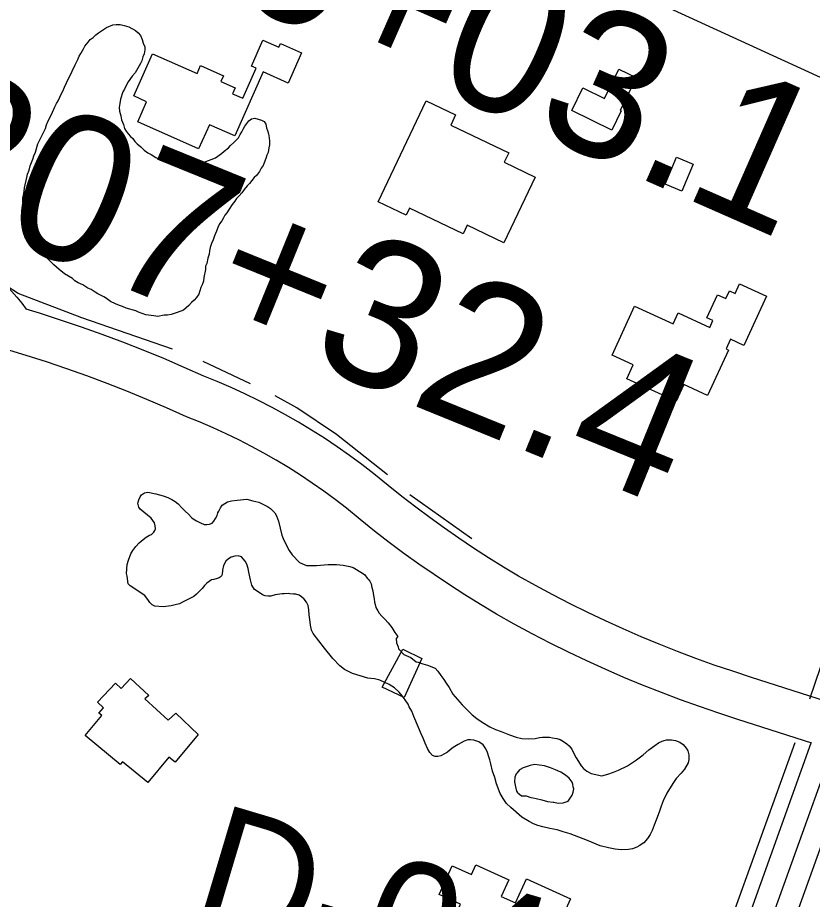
# Model space of a CAD drawing. Extents: x 3683402 to 3721514, y 487807 to 513565.
# Drawn here: x 3709995 to 3710535, y 503681 to 504281 of the extents above; entities that cross this region are included whole.
import ezdxf

# ---------------------------------------------------------------- set-up
doc = ezdxf.new("R2010")
doc.units = 0
for name, color, linetype in [('V-BLDG-OTLN', 7, 'Continuous'), ('V-BRDG-OTLN', 7, 'Continuous'), ('V-RIVR-RANG-IDEN', 7, 'Continuous'), ('V-ROAD-CNTR', 7, 'Continuous'), ('V-SITE-VEGE', 7, 'Continuous'), ('V-SURV-IDEN', 7, 'Continuous'), ('V-TOPO-SHOR', 7, 'Continuous')]:
    doc.layers.add(name, color=color, linetype=linetype)

msp = doc.modelspace()

# ---------------------------------------------------------------- linework, layer by layer
at = {"layer": 'V-BLDG-OTLN'}
for points in [[(3710187.6, 504257.27), (3710178.47, 504236.66), (3710161.44, 504244.2), (3710142.16, 504200.67), (3710124.96, 504208.29), (3710117.67, 504191.84), (3710076.21, 504210.21), (3710082.3, 504223.96), (3710073.51, 504227.85), (3710086.25, 504256.62), (3710116.62, 504243.17), (3710118.99, 504248.53), (3710134.5, 504241.66), (3710132.79, 504237.78), (3710142.56, 504233.45), (3710140.73, 504229.32), (3710147.59, 504226.28), (3710156.66, 504246.76), (3710153.59, 504248.12), (3710161.41, 504265.78), (3710172.23, 504260.99), (3710173.38, 504263.57)], [(3710398.56, 504204.72), (3710371.41, 504217.88), (3710378.91, 504233.36), (3710393.61, 504226.23), (3710403.25, 504246.12), (3710415.13, 504240.36), (3710404.31, 504218.05), (3710404.88, 504217.77)], [(3710325.41, 504182.76), (3710346.48, 504172.68), (3710325.11, 504128.03), (3710300.18, 504139.96), (3710297.39, 504134.13), (3710261.07, 504151.51), (3710258.79, 504146.75), (3710239.64, 504155.92), (3710272.43, 504224.45), (3710292.31, 504214.94), (3710289.02, 504208.08), (3710328.49, 504189.2)], [(3710453.85, 504181.52), (3710446.17, 504163.09), (3710434.93, 504167.77), (3710442.61, 504186.2)], [(3710477.79, 504055.04), (3710463.62, 504024.14), (3710447.47, 504031.54), (3710442.27, 504020.2), (3710408.82, 504035.54), (3710413.17, 504045.03), (3710398.71, 504051.66), (3710413.98, 504084.98), (3710440.22, 504072.96), (3710443.62, 504080.37), (3710465.19, 504070.48), (3710467.32, 504075.14), (3710463.27, 504076.99), (3710470.47, 504092.7), (3710476.19, 504090.08), (3710478.61, 504095.36), (3710482.46, 504093.59), (3710485.4, 504099.98), (3710503.7, 504091.59), (3710488.38, 504058.18), (3710479.23, 504062.38), (3710476.2, 504055.77)], [(3710117.22, 503793.62), (3710101.67, 503774.68), (3710097.38, 503778.21), (3710083.05, 503760.83), (3710065.83, 503774.99), (3710064.39, 503773.23), (3710040.54, 503792.82), (3710051.77, 503806.48), (3710049.79, 503808.1), (3710052.89, 503811.8), (3710048.97, 503815.52), (3710061.23, 503828.37), (3710064.87, 503824.91), (3710071.41, 503831.74), (3710083.7, 503820.04), (3710081.15, 503817.73), (3710096.92, 503803.23), (3710102.04, 503808.13)], [(3710370.37, 503681.74), (3710348.84, 503634.26), (3710320.77, 503646.98), (3710315.33, 503634.97), (3710307.32, 503638.6), (3710294.41, 503610.11), (3710269.97, 503621.19), (3710295.8, 503678.2), (3710281.17, 503684.83), (3710289.98, 503704.27), (3710303.07, 503698.34), (3710306.04, 503704.89), (3710328.5, 503694.71), (3710323.34, 503683.33), (3710333.02, 503678.94), (3710340.45, 503695.3)]]:
    msp.add_lwpolyline(points, close=True, dxfattribs=at)
at = {"layer": 'V-BRDG-OTLN'}
msp.add_lwpolyline([(3710269.43, 503845.22), (3710257.34, 503818.64), (3710242.35, 503825.74), (3710256.49, 503851.61)], close=True, dxfattribs=at)
at = {"layer": 'V-ROAD-CNTR'}
for points in [[(3710687.27, 504373.29), (3710673.05, 504250.37), (3710658.68, 504165.24), (3710644.24, 504089.14), (3710629.7, 504035.86), (3710605.91, 503955.16), (3710570.56, 503844.81), (3710501.04, 503651.24), (3710439.61, 503471.28), (3710389.84, 503338.08), (3710347.2, 503212.02), (3710313.42, 503110.99), (3710282.78, 503022.2), (3710262.39, 502959.68), (3710244.11, 502884.4), (3710228.5, 502827.99), (3710211.63, 502739.68), (3710185.53, 502596.14), (3710160.34, 502453.58)], [(3710175.12, 502451.06), (3710200.29, 502593.49), (3710226.38, 502736.93), (3710243.12, 502824.58), (3710258.63, 502880.63), (3710276.83, 502955.58), (3710297, 503017.43), (3710327.62, 503106.17), (3710361.41, 503207.24), (3710403.98, 503333.05), (3710453.73, 503466.23), (3710515.2, 503646.29), (3710584.76, 503839.98), (3710620.25, 503950.75), (3710644.13, 504031.77), (3710658.86, 504085.77), (3710673.45, 504162.6), (3710687.9, 504248.26), (3710699.52, 504369.74)], [(3709885.49, 504144.16), (3709893.92, 504142.27), (3709902.51, 504140.09), (3709911.03, 504137.67), (3709919.48, 504135.01), (3709927.85, 504132.11), (3709936.14, 504128.98), (3709944.34, 504125.62), (3709952.44, 504122.03), (3709960.72, 504118.07), (3709965.54, 504115.33), (3709970.09, 504112.46), (3709974.49, 504109.38), (3709978.74, 504106.09), (3709982.83, 504102.6), (3709986.76, 504098.93), (3709990.5, 504095.08), (3709994.06, 504091.05), (3709997.43, 504086.86), (3710000.34, 504082.85)], [(3710543.82, 503816.27), (3710493.54, 503832.4), (3710480.76, 503836.52), (3710468.15, 503840.81), (3710455.63, 503845.31), (3710443.17, 503850.01), (3710430.79, 503854.92), (3710418.5, 503860.03), (3710406.29, 503865.35), (3710394.17, 503870.86), (3710382.15, 503876.57), (3710370.22, 503882.48), (3710358.38, 503888.59), (3710346.65, 503894.88), (3710335.13, 503901.32), (3710324.91, 503907.45), (3710314.7, 503913.81), (3710304.6, 503920.35), (3710294.61, 503927.05), (3710284.74, 503933.92), (3710274.98, 503940.95), (3710265.34, 503948.14), (3710255.82, 503955.49), (3710246.43, 503963), (3710236.86, 503970.92), (3710228.6, 503977.28), (3710220.27, 503983.39), (3710211.81, 503989.32), (3710203.21, 503995.05), (3710194.49, 504000.58), (3710185.65, 504005.92), (3710176.68, 504011.06), (3710167.61, 504015.99), (3710158.42, 504020.71), (3710149.13, 504025.23), (3710139.74, 504029.54), (3710130.25, 504033.63), (3710121.08, 504037.34), (3710107.72, 504043.29), (3710093.93, 504049.19), (3710080.05, 504054.87), (3710066.09, 504060.34), (3710052.04, 504065.6), (3710037.91, 504070.64), (3710023.71, 504075.46), (3710009.44, 504080.07), (3710000.34, 504082.85)], [(3710534.66, 503787.7), (3710484.35, 503803.84), (3710471.32, 503808.04), (3710458.25, 503812.49), (3710445.25, 503817.16), (3710432.34, 503822.04), (3710419.5, 503827.13), (3710406.75, 503832.43), (3710394.1, 503837.94), (3710381.53, 503843.65), (3710369.05, 503849.58), (3710356.68, 503855.71), (3710344.41, 503862.04), (3710332.24, 503868.57), (3710320.09, 503875.35), (3710309.25, 503881.86), (3710298.62, 503888.49), (3710288.1, 503895.29), (3710277.69, 503902.28), (3710267.41, 503909.43), (3710257.24, 503916.75), (3710247.2, 503924.24), (3710237.28, 503931.91), (3710227.49, 503939.73), (3710218.14, 503947.47), (3710210.57, 503953.3), (3710202.79, 503959.01), (3710194.88, 503964.54), (3710186.85, 503969.9), (3710178.7, 503975.07), (3710170.44, 503980.06), (3710162.06, 503984.86), (3710153.58, 503989.47), (3710145, 503993.88), (3710136.32, 503998.1), (3710127.54, 504002.12), (3710118.68, 504005.95), (3710109.34, 504009.73), (3710095.72, 504015.8), (3710082.35, 504021.51), (3710068.9, 504027.02), (3710055.36, 504032.32), (3710041.74, 504037.42), (3710028.05, 504042.31), (3710014.28, 504046.98), (3710000.44, 504051.45), (3709986.43, 504055.73)], [(3710145.55, 502456.09), (3710170.76, 502598.78), (3710196.88, 502742.43), (3710213.88, 502831.4), (3710229.59, 502888.17), (3710247.95, 502963.78), (3710268.56, 503026.97), (3710299.22, 503115.82), (3710332.98, 503216.8), (3710375.71, 503343.11), (3710425.48, 503476.33), (3710486.88, 503656.2), (3710534.17, 503787.88)]]:
    msp.add_lwpolyline(points, dxfattribs=at)
at = {"layer": 'V-SITE-VEGE'}
for points in [[(3709999.15, 504165.35), (3710000.9, 504172.43), (3710001.21, 504174.61), (3710002.34, 504177.32), (3710003.21, 504180.32), (3710004.92, 504184.93), (3710005.5, 504187.11), (3710006.64, 504189.55), (3710008.37, 504195.27), (3710009.22, 504197.16), (3710012.6, 504203.95), (3710013.45, 504205.84), (3710014.31, 504208.29), (3710015.45, 504211), (3710017.7, 504215.34), (3710019.97, 504220.5), (3710021.1, 504222.67), (3710022.22, 504224.56), (3710023.35, 504227.01), (3710024.21, 504229.18), (3710025.33, 504231.07), (3710026.47, 504233.79), (3710027.88, 504236.77), (3710029.3, 504240.3), (3710030.71, 504242.74), (3710031.56, 504244.64), (3710033.81, 504248.98), (3710035.51, 504252.78), (3710036.37, 504254.95), (3710037.49, 504256.85), (3710039.45, 504259.82), (3710040.3, 504261.72), (3710042.53, 504264.42), (3710043.93, 504266.31), (3710045.86, 504267.65), (3710047.81, 504269.53), (3710049.47, 504270.87), (3710054.98, 504274.33), (3710059.39, 504276.18), (3710061.58, 504276.42), (3710064.31, 504276.37), (3710067.03, 504275.78), (3710070.3, 504274.91), (3710074.63, 504272.38), (3710076.52, 504270.71), (3710078.13, 504269.05), (3710079.18, 504266.29), (3710079.96, 504263.82), (3710081.02, 504261.35), (3710080.98, 504259.16), (3710080.67, 504256.43), (3710079.82, 504254.54), (3710078.95, 504251.82), (3710078.1, 504249.92), (3710074.45, 504243.69), (3710072.5, 504241.26), (3710069.71, 504237.48), (3710068.3, 504235.04), (3710067.17, 504232.6), (3710066.05, 504230.7), (3710064.6, 504225.8), (3710064.01, 504222.81), (3710063.69, 504220.08), (3710063.93, 504217.62), (3710064.7, 504214.32), (3710065.2, 504211.58), (3710066.52, 504208.56), (3710067.3, 504205.81), (3710068.36, 504203.88), (3710069.7, 504202.22), (3710071.31, 504200.28), (3710072.92, 504198.89), (3710074.26, 504196.96), (3710075.87, 504195.29), (3710078.3, 504193.34), (3710080.73, 504191.11), (3710083.16, 504189.16), (3710085.32, 504188.03), (3710088.57, 504186.07), (3710093.46, 504183.81), (3710098.08, 504182.09), (3710099.98, 504181.24), (3710105.15, 504180.07), (3710111.16, 504179.97), (3710116.64, 504180.98), (3710129.02, 504185.7), (3710133.16, 504188.64), (3710135.1, 504190.25), (3710137.87, 504192.67), (3710139.26, 504194.29), (3710141.48, 504196.17), (3710144.81, 504199.39), (3710145.94, 504201.56), (3710147.06, 504203.46), (3710147.91, 504205.36), (3710149.04, 504207.25), (3710151.83, 504211.03), (3710153.49, 504212.37), (3710155.96, 504212.88), (3710160.31, 504211.45)], [(3710160.31, 504211.45), (3710162.21, 504210.6), (3710163.27, 504208.67), (3710163.78, 504206.2), (3710164.56, 504204.27), (3710165.08, 504202.08), (3710165.58, 504199.34), (3710165.82, 504197.15), (3710165.78, 504194.69), (3710165.47, 504192.51), (3710164.88, 504189.51), (3710164.03, 504187.61), (3710163.45, 504185.43), (3710162.31, 504182.44), (3710161.46, 504180.54), (3710160.06, 504178.65), (3710158.93, 504176.48), (3710156.98, 504173.78), (3710155.32, 504172.44), (3710152.25, 504168.39), (3710150.58, 504166.78), (3710148.63, 504164.35), (3710146.95, 504161.92), (3710145.28, 504160.03), (3710143.34, 504158.15), (3710142.22, 504156.25), (3710140.54, 504154.09), (3710138.3, 504150.85), (3710136.9, 504148.41), (3710135.51, 504146.79), (3710134.66, 504144.89), (3710133.53, 504143), (3710131.86, 504140.84), (3710130.73, 504138.4), (3710129.87, 504135.95), (3710128.45, 504132.69), (3710127.59, 504129.97), (3710126.45, 504127.53), (3710125.59, 504124.81), (3710125.01, 504122.63), (3710124.7, 504120.18), (3710123.84, 504117.46), (3710123.23, 504113.92), (3710122.39, 504112.01), (3710122.35, 504109.83), (3710121.17, 504104.38), (3710120.86, 504101.93), (3710120, 504099.48), (3710119.15, 504097.58), (3710118.57, 504095.41), (3710117.71, 504092.96), (3710116.31, 504090.79), (3710114.64, 504088.91), (3710112.7, 504087.3), (3710111.03, 504085.41), (3710109.09, 504083.8), (3710107.43, 504082.19), (3710103.03, 504080.62), (3710098.91, 504079.32), (3710096.44, 504078.81), (3710094.26, 504078.85), (3710089.87, 504077.82), (3710087.14, 504078.41), (3710081.69, 504079.04), (3710076.79, 504080.76), (3710074.89, 504081.61), (3710068.37, 504083.63), (3710065.92, 504084.76), (3710063.74, 504085.34), (3710061.03, 504086.48), (3710057.78, 504088.17), (3710055.08, 504090.12), (3710053.18, 504091.25), (3710051.01, 504092.37), (3710049.11, 504093.22), (3710047.22, 504094.35), (3710044.52, 504096.3), (3710042.34, 504097.16), (3710038.82, 504099.4), (3710035.84, 504100.81), (3710033.4, 504102.22), (3710031.79, 504103.61), (3710026.37, 504106.97), (3710022.86, 504109.76), (3710019.09, 504113.1), (3710015.6, 504116.71), (3710013.44, 504118.38), (3710011.29, 504121.15), (3710009.96, 504123.09), (3710007.29, 504127.5), (3710004.65, 504133.01), (3710003.6, 504135.76), (3710002.54, 504137.96), (3710001.76, 504140.43), (3709999.46, 504150.86), (3709998.69, 504153.6), (3709998.18, 504156.07), (3709998.21, 504158.25), (3709998.52, 504160.44), (3709999.11, 504162.89), (3709999.15, 504165.35)]]:
    msp.add_lwpolyline(points, dxfattribs=at)
at = {"layer": 'V-TOPO-SHOR'}
for p, q in [((3710152.81, 504032.06), (3710120.8, 504047.33)), ((3710303.37, 503926.64), (3710261.21, 503956.55))]:
    msp.add_line(p, q, dxfattribs=at)
for points in [[(3710639.69, 504188.36), (3710638.68, 504193.56), (3710637.34, 504195.23), (3710630.03, 504199.44), (3710256.41, 504370.7), (3710127.27, 504430.68), (3709988.92, 504496.01), (3709844.85, 504562.51), (3709758.66, 504603.44), (3709722.78, 504620.47), (3709601.81, 504678.96), (3709534.8, 504710.08)], [(3710634.47, 504169.04), (3710614.03, 504069.33), (3710597.24, 504009.74), (3710569.39, 503924.91), (3710532.98, 503817.54)], [(3710099.88, 504055.58), (3710038.18, 504077.06), (3709994.99, 504093.59), (3709986.6, 504098.92), (3709980.66, 504103.11), (3709975.82, 504108.11), (3709972.61, 504112.8), (3709969.67, 504116.95), (3709967, 504121.36), (3709966.74, 504121.64), (3709962.73, 504127.72), (3709960.05, 504130.77)], [(3710246.12, 503970.18), (3710211.29, 503997.52), (3710184.52, 504015.71), (3710169.62, 504023.87)], [(3710232.6, 503831.8), (3710222.32, 503835.09), (3710216.87, 503837.74), (3710213.68, 503840.35), (3710208.93, 503845.35), (3710203.26, 503852.27), (3710195.45, 503862.16), (3710194.44, 503864.45), (3710193.74, 503867.87), (3710193.14, 503871.67), (3710192.9, 503874.99), (3710192.67, 503878.41), (3710192.06, 503881.27), (3710190.95, 503883.56), (3710189.38, 503885.67), (3710187.69, 503887.12), (3710185.91, 503888.29), (3710183.83, 503888.98), (3710182.04, 503889.1), (3710179.76, 503889.33), (3710178.44, 503889.35), (3710175.78, 503889.3), (3710174.36, 503889.23), (3710169.61, 503888.64), (3710167.51, 503887.91), (3710166.65, 503887.74), (3710164.85, 503887.67), (3710162.87, 503887.89), (3710160.98, 503888.49), (3710156.66, 503891.5), (3710155.63, 503892.27), (3710153.78, 503895.05), (3710152.8, 503898.86), (3710151.74, 503903.9), (3710151.31, 503906.37), (3710150.41, 503909.51), (3710149.21, 503911.52), (3710146.88, 503914.31), (3710144.62, 503915.1), (3710142.34, 503914.95), (3710139.77, 503914.14), (3710137.85, 503913.03), (3710136.03, 503911.45), (3710134.56, 503908.53), (3710133.94, 503905.32), (3710133.7, 503902.38), (3710133.02, 503901.07), (3710131.58, 503900.05), (3710130.15, 503899.6), (3710127.96, 503899.06), (3710126.35, 503898.71), (3710123.28, 503896.48), (3710121.64, 503894.8), (3710120.09, 503892.93), (3710118.55, 503891.34), (3710116.24, 503889.1), (3710114.32, 503887.52), (3710111.73, 503886.04), (3710109.92, 503885.22), (3710106.77, 503883.47), (3710104.57, 503882.46), (3710101.71, 503881.84), (3710099.05, 503881.13), (3710093.63, 503880.36), (3710087.95, 503880.83), (3710085.98, 503881.81), (3710084.48, 503883.25), (3710083.46, 503884.69), (3710081.14, 503888.14), (3710071.2, 503894.65), (3710069.7, 503896), (3710069.03, 503901.32), (3710068.68, 503903.03), (3710069.15, 503909.09), (3710070.05, 503912.21), (3710071.45, 503916.54), (3710072.81, 503918.71), (3710075.04, 503921.42), (3710077.16, 503923.85), (3710079.95, 503926.27), (3710081.96, 503927.66), (3710084.35, 503929.05), (3710085.5, 503929.69), (3710087.14, 503931.09), (3710087.91, 503932.4), (3710088.21, 503933.35), (3710088.15, 503935.53), (3710087.62, 503937.62), (3710085.39, 503940.79), (3710078, 503946.88), (3710076.98, 503948.22), (3710076.26, 503950.98), (3710077.06, 503953.24), (3710077.85, 503955.22), (3710078.91, 503956.63), (3710080.92, 503957.83), (3710083.2, 503958.27), (3710088.5, 503957.33), (3710093.5, 503955.92), (3710096.71, 503954.73)], [(3710096.71, 503954.73), (3710099.43, 503953.36), (3710101.78, 503952), (3710103.75, 503950.55), (3710106.27, 503947.76), (3710108.6, 503945.54), (3710110.65, 503943.52), (3710112.7, 503941.11), (3710114.02, 503940.33), (3710116.17, 503938.88), (3710118.9, 503937.41), (3710121.35, 503936.42), (3710123.24, 503936.3), (3710125.14, 503936.55), (3710126.96, 503937.38), (3710128.02, 503938.59), (3710129.19, 503940.38), (3710130.17, 503942.45), (3710130.77, 503944.33), (3710131.35, 503945.37), (3710132.53, 503947.81), (3710133.69, 503949.6), (3710137.24, 503951.91), (3710140, 503952.53), (3710143.89, 503953.04), (3710150.44, 503953.6), (3710154.5, 503952.59), (3710158.56, 503951.48), (3710161.86, 503950), (3710164.4, 503948.73), (3710166.46, 503947.18), (3710169.35, 503944.39), (3710170.65, 503942.28), (3710172.01, 503938.56), (3710174.23, 503929.23), (3710175.04, 503926.76), (3710177.8, 503921.21), (3710179.28, 503918.73), (3710181.23, 503915.85), (3710186.26, 503910.56), (3710190.97, 503908.59), (3710197.7, 503908.39), (3710205.77, 503909.11), (3710211.36, 503909.21), (3710215.81, 503908.76), (3710220.35, 503907.84), (3710222.8, 503907.23), (3710229.09, 503903.24), (3710230.69, 503902.08), (3710232.26, 503899.97), (3710233.01, 503899.1), (3710233.94, 503897.76), (3710234.86, 503895.95), (3710235.48, 503893.47), (3710236.01, 503891.19), (3710236.53, 503888.15), (3710236.97, 503885.86), (3710237.22, 503883.58), (3710237.67, 503881.87), (3710238.21, 503879.97), (3710239.4, 503877.58), (3710240.33, 503876.14), (3710242.28, 503873.93), (3710244.33, 503871.91), (3710246.48, 503869.5), (3710248.99, 503866.24), (3710251.12, 503862.98), (3710253.06, 503860.11), (3710251.98, 503858.84), (3710252.22, 503855.8), (3710253.2, 503853.09), (3710253.6, 503851.85), (3710257.19, 503847.93), (3710261.99, 503845.84), (3710265.59, 503842.9), (3710266.8, 503842.73), (3710270.02, 503841.57), (3710273.16, 503840.61), (3710278.41, 503838.56), (3710280.18, 503836.64), (3710282.41, 503833.66), (3710284.45, 503830.98), (3710286.02, 503828.39), (3710287.88, 503825.61), (3710290.46, 503821.02), (3710296.79, 503813.72), (3710300.9, 503809.58), (3710303.7, 503806.88), (3710306.88, 503804.36), (3710310.35, 503802.03), (3710315.71, 503798.82), (3710319.47, 503796.96), (3710323.33, 503795.57), (3710328.98, 503793.3), (3710333.61, 503791.8), (3710337.48, 503790.89), (3710342.22, 503790.62), (3710346.48, 503790.84), (3710349.43, 503791.46), (3710351.43, 503791.71), (3710353.99, 503791.76)], [(3710274.85, 503781.36), (3710273.28, 503783.94), (3710271.73, 503787.66), (3710270.36, 503791.1), (3710268.89, 503794.06), (3710267.16, 503798.26), (3710264.05, 503805.7), (3710262.5, 503809.42), (3710260.84, 503812.48), (3710260.01, 503814.2), (3710258.07, 503817.08), (3710256.02, 503819.86), (3710254.08, 503822.36), (3710250.71, 503825.26), (3710247.14, 503827.59), (3710240.74, 503830.44), (3710237.21, 503831.31), (3710234.74, 503831.7), (3710232.6, 503831.8)], [(3710353.99, 503791.76), (3710356.26, 503791.63), (3710358.16, 503791.32), (3710361.18, 503790.89), (3710363.54, 503790.1), (3710365.7, 503788.83), (3710368.05, 503787.28), (3710369.64, 503785.83), (3710371.49, 503783.52), (3710372.96, 503780.18), (3710374.43, 503777.6), (3710375.82, 503775.11), (3710377.67, 503772.33), (3710379.25, 503770.41), (3710381.59, 503768.58), (3710384.6, 503767.01), (3710391.78, 503765.47), (3710395.97, 503766.64), (3710399.78, 503767.91), (3710403.22, 503769.28), (3710409.14, 503772.21), (3710411.92, 503774.07), (3710415.28, 503776.38), (3710419.88, 503779.82), (3710423.73, 503783.08), (3710427.85, 503786.04), (3710430.34, 503787.81), (3710432.83, 503789.1), (3710434.16, 503789.55), (3710435.78, 503789.9), (3710439.1, 503789.85), (3710441.75, 503789.52), (3710444.86, 503788.34), (3710447.01, 503786.69), (3710449.15, 503784.29), (3710450.26, 503782.37), (3710450.88, 503779.8), (3710451.02, 503776.58), (3710450.42, 503774.22), (3710447.98, 503769.99), (3710445.76, 503767.27), (3710442.38, 503763.54), (3710439.96, 503760.26), (3710436.06, 503753.68), (3710433.51, 503748.41), (3710432.22, 503744.83), (3710430.83, 503740.78), (3710428.95, 503735.97), (3710427.37, 503731.92), (3710426.08, 503728.15), (3710424.71, 503725.61), (3710422.87, 503722.7), (3710420.26, 503719.9), (3710417.1, 503717.76), (3710415.57, 503716.94), (3710412.52, 503715.85), (3710409.95, 503715.32), (3710404.83, 503715.12), (3710400.95, 503715.65), (3710396.41, 503716.48), (3710390.74, 503717.9), (3710387.82, 503718.99), (3710383.11, 503720.96), (3710379.06, 503722.63), (3710370.3, 503725.9), (3710365.58, 503727.4), (3710361.34, 503728.79), (3710356.33, 503729.72), (3710351.7, 503730.65), (3710348.2, 503731.65), (3710345.28, 503732.84), (3710342.46, 503734.31), (3710337.48, 503737.23), (3710329.91, 503743.79), (3710326.92, 503746.69), (3710324.6, 503749.95), (3710322.67, 503753.48), (3710320.11, 503759.88), (3710319.05, 503764.26), (3710317.5, 503768.64), (3710316.35, 503773.59), (3710315.54, 503776.35), (3710315, 503778.44), (3710314.01, 503781.4), (3710313, 503783.88), (3710311.15, 503786.57), (3710308.05, 503788.6), (3710304.85, 503789.7), (3710302.39, 503789.93), (3710300.68, 503789.86), (3710298.1, 503788.95), (3710294, 503786.84), (3710290.74, 503784.71), (3710288.72, 503783.13), (3710286.9, 503781.64), (3710284.79, 503780.35), (3710282.21, 503779.06), (3710280.21, 503778.52), (3710278.51, 503778.55), (3710276.62, 503779.34), (3710274.85, 503781.36)], [(3710522.94, 503787.91), (3710477.21, 503661), (3710428.64, 503510.91), (3710403.09, 503433.51)], [(3710337.08, 503751.8), (3710340.26, 503751.75), (3710343.61, 503750.69), (3710344.98, 503750.49), (3710347.24, 503749.91), (3710350.96, 503749.03), (3710354.86, 503748.06), (3710358.76, 503747.45), (3710359.22, 503747.53), (3710362.12, 503746.94), (3710365.49, 503747.16), (3710368.78, 503748.2), (3710370.74, 503750.9), (3710371.58, 503752.25), (3710372.34, 503754.24), (3710372.74, 503756.51), (3710372.4, 503757.88), (3710372.15, 503759.71), (3710371.54, 503761.17), (3710371.01, 503762.09), (3710369.67, 503763.75), (3710367.15, 503765.79), (3710363.81, 503767.85), (3710360.38, 503769.45), (3710356.77, 503770.96), (3710352.79, 503772.3), (3710349.51, 503772.8), (3710345.97, 503773.13), (3710342.96, 503772.54), (3710339.57, 503771.32), (3710338.38, 503770.98), (3710336.27, 503769.74), (3710335.9, 503769.56), (3710333.96, 503767.32), (3710333.49, 503766.78), (3710332.64, 503764.43), (3710332.41, 503761.42), (3710332.99, 503757.96), (3710333.76, 503755.03), (3710334.12, 503754.39), (3710334.65, 503753.84), (3710337.08, 503751.8)]]:
    msp.add_lwpolyline(points, dxfattribs=at)

# ---------------------------------------------------------------- texts
at = {"layer": 'V-RIVR-RANG-IDEN'}
msp.add_text('D-040', height=83, rotation=343.40233, dxfattribs=at).set_placement((3710109.71, 503667.66))
at = {"layer": 'V-SURV-IDEN'}
for s, rotation, p in [('206+03.1', 336.24388, (3709998.85, 504356.34)), ('207+32.4', 337.84765, (3709911.68, 504160.71))]:
    msp.add_text(s, height=100, rotation=rotation, dxfattribs=at).set_placement(p)

doc.saveas('drawing.dxf')
